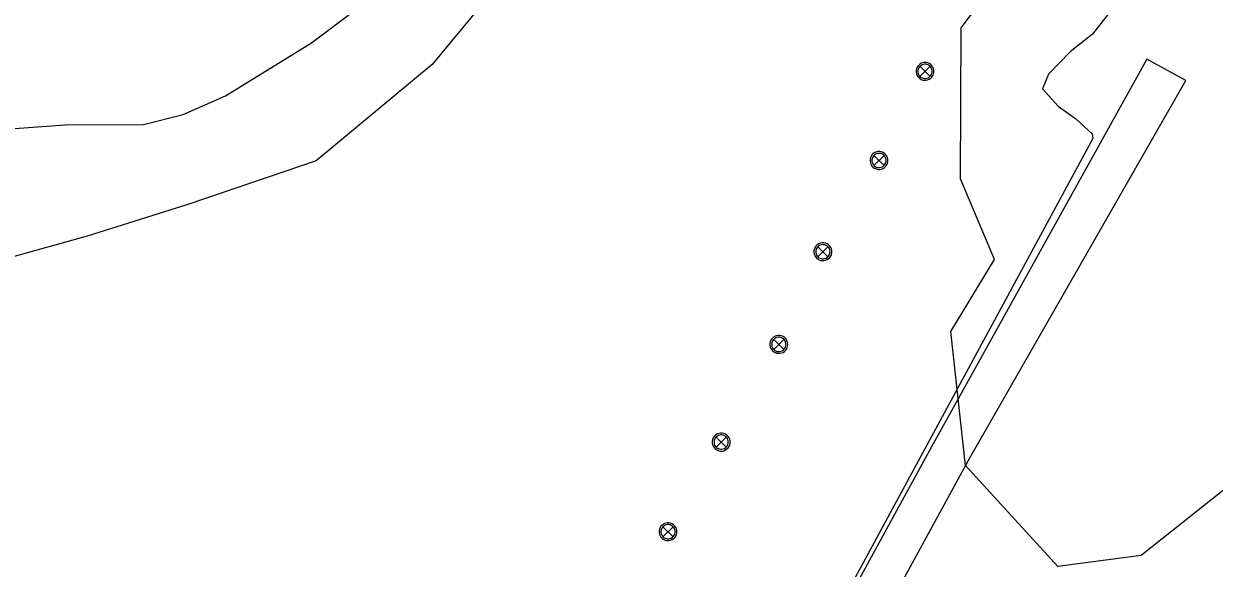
# Model space of a CAD drawing. Extents: x 2161152 to 2175754, y 602179 to 617749.
# Drawn here: x 2165255 to 2165388.5, y 606890.2 to 606951.3 of the extents above; entities that cross this region are included whole.
import ezdxf

# ---------------------------------------------------------------- set-up
doc = ezdxf.new("R2010")
doc.units = 0
for name, color, linetype in [('RD_EX_BldgApp_Deck', 7, 'Continuous'), ('RD_EX_BldgApp_Post', 7, 'Continuous'), ('RD_EX_H2O', 7, 'Continuous'), ('RD_EX_VEG', 7, 'Continuous')]:
    doc.layers.add(name, color=color, linetype=linetype)

msp = doc.modelspace()

# ---------------------------------------------------------------- linework, layer by layer
at = {"layer": 'RD_EX_BldgApp_Deck'}
for points in [[(2165385.29, 606944.87), (2165380.92, 606947.28), (2165356.78, 606903.79), (2165327.92, 606851), (2165292.74, 606787.87)], [(2165160.35, 606655.42), (2165205.77, 606700.48), (2165217.23, 606688.67), (2165218.07, 606689.47), (2165223.41, 606694.61), (2165217.64, 606700.73), (2165253.73, 606735.92), (2165284.96, 606763.01), (2165300.29, 606790.6), (2165304.86, 606788.3), (2165309.06, 606795.84), (2165304.13, 606798.45), (2165350.11, 606882.54), (2165354.18, 606889.97), (2165360.87, 606902.22), (2165385.29, 606944.87)]]:
    msp.add_lwpolyline(points, dxfattribs=at)
at = {"layer": 'RD_EX_BldgApp_Post'}
for p, q in [((2165356.61, 606945.34), (2165355.48, 606946.48)), ((2165355.48, 606945.34), (2165356.61, 606946.48)), ((2165351.45, 606935.35), (2165350.32, 606936.48)), ((2165350.32, 606935.35), (2165351.45, 606936.48)), ((2165345.17, 606925.11), (2165344.03, 606926.24)), ((2165344.03, 606925.11), (2165345.17, 606926.24)), ((2165340.22, 606914.71), (2165339.09, 606915.85)), ((2165339.09, 606914.71), (2165340.22, 606915.85)), ((2165333.77, 606903.76), (2165332.63, 606904.89)), ((2165332.63, 606903.76), (2165333.77, 606904.89)), ((2165327.8, 606893.7), (2165326.67, 606894.83)), ((2165326.67, 606893.7), (2165327.8, 606894.83))]:
    msp.add_line(p, q, dxfattribs=at)
for points in [[(2165357.05, 606945.91), (2165357.03, 606946.06), (2165356.99, 606946.23), (2165356.92, 606946.39), (2165356.82, 606946.55), (2165356.68, 606946.68), (2165356.52, 606946.79), (2165356.33, 606946.87), (2165356.15, 606946.91), (2165355.96, 606946.91), (2165355.79, 606946.88), (2165355.63, 606946.82), (2165355.5, 606946.75), (2165355.37, 606946.66), (2165355.26, 606946.53), (2165355.16, 606946.38), (2165355.08, 606946.2), (2165355.05, 606946.01), (2165355.05, 606945.81), (2165355.08, 606945.62), (2165355.16, 606945.44), (2165355.26, 606945.29), (2165355.37, 606945.17), (2165355.5, 606945.07), (2165355.63, 606945), (2165355.79, 606944.94), (2165355.96, 606944.91), (2165356.15, 606944.91), (2165356.33, 606944.95), (2165356.52, 606945.03), (2165356.68, 606945.14), (2165356.82, 606945.27), (2165356.92, 606945.43), (2165356.99, 606945.59), (2165357.03, 606945.76), (2165357.05, 606945.91)], [(2165356.85, 606945.91), (2165356.84, 606946.03), (2165356.8, 606946.16), (2165356.75, 606946.3), (2165356.66, 606946.42), (2165356.55, 606946.53), (2165356.42, 606946.62), (2165356.28, 606946.68), (2165356.12, 606946.71), (2165355.98, 606946.71), (2165355.84, 606946.69), (2165355.72, 606946.64), (2165355.61, 606946.58), (2165355.51, 606946.51), (2165355.41, 606946.41), (2165355.33, 606946.28), (2165355.28, 606946.14), (2165355.25, 606945.99), (2165355.25, 606945.83), (2165355.28, 606945.68), (2165355.33, 606945.54), (2165355.41, 606945.41), (2165355.51, 606945.31), (2165355.61, 606945.24), (2165355.72, 606945.18), (2165355.84, 606945.14), (2165355.98, 606945.11), (2165356.12, 606945.11), (2165356.28, 606945.14), (2165356.42, 606945.2), (2165356.55, 606945.29), (2165356.66, 606945.4), (2165356.75, 606945.53), (2165356.8, 606945.66), (2165356.84, 606945.79), (2165356.85, 606945.91)], [(2165351.89, 606935.91), (2165351.88, 606936.07), (2165351.84, 606936.23), (2165351.77, 606936.4), (2165351.66, 606936.55), (2165351.52, 606936.69), (2165351.36, 606936.8), (2165351.18, 606936.87), (2165350.99, 606936.91), (2165350.8, 606936.91), (2165350.63, 606936.88), (2165350.48, 606936.83), (2165350.34, 606936.76), (2165350.21, 606936.66), (2165350.1, 606936.53), (2165350, 606936.38), (2165349.93, 606936.21), (2165349.89, 606936.01), (2165349.89, 606935.82), (2165349.93, 606935.62), (2165350, 606935.45), (2165350.1, 606935.29), (2165350.21, 606935.17), (2165350.34, 606935.07), (2165350.48, 606935), (2165350.63, 606934.95), (2165350.8, 606934.92), (2165350.99, 606934.92), (2165351.18, 606934.95), (2165351.36, 606935.03), (2165351.52, 606935.14), (2165351.66, 606935.28), (2165351.77, 606935.43), (2165351.84, 606935.6), (2165351.88, 606935.76), (2165351.89, 606935.91)], [(2165351.69, 606935.91), (2165351.68, 606936.04), (2165351.65, 606936.17), (2165351.59, 606936.3), (2165351.5, 606936.42), (2165351.39, 606936.53), (2165351.26, 606936.62), (2165351.12, 606936.68), (2165350.97, 606936.71), (2165350.82, 606936.71), (2165350.68, 606936.69), (2165350.56, 606936.65), (2165350.45, 606936.59), (2165350.35, 606936.51), (2165350.26, 606936.41), (2165350.18, 606936.29), (2165350.12, 606936.15), (2165350.09, 606935.99), (2165350.09, 606935.84), (2165350.12, 606935.68), (2165350.18, 606935.54), (2165350.26, 606935.42), (2165350.35, 606935.32), (2165350.45, 606935.24), (2165350.56, 606935.18), (2165350.68, 606935.14), (2165350.82, 606935.12), (2165350.97, 606935.12), (2165351.12, 606935.15), (2165351.26, 606935.21), (2165351.39, 606935.3), (2165351.5, 606935.41), (2165351.59, 606935.53), (2165351.65, 606935.66), (2165351.68, 606935.79), (2165351.69, 606935.91)], [(2165345.6, 606925.68), (2165345.59, 606925.83), (2165345.55, 606925.99), (2165345.48, 606926.16), (2165345.37, 606926.31), (2165345.24, 606926.45), (2165345.07, 606926.56), (2165344.89, 606926.64), (2165344.7, 606926.67), (2165344.52, 606926.67), (2165344.34, 606926.64), (2165344.19, 606926.59), (2165344.05, 606926.52), (2165343.93, 606926.42), (2165343.81, 606926.3), (2165343.71, 606926.14), (2165343.64, 606925.97), (2165343.6, 606925.77), (2165343.6, 606925.58), (2165343.64, 606925.38), (2165343.71, 606925.21), (2165343.81, 606925.06), (2165343.93, 606924.93), (2165344.05, 606924.83), (2165344.19, 606924.76), (2165344.34, 606924.71), (2165344.52, 606924.68), (2165344.7, 606924.68), (2165344.89, 606924.72), (2165345.07, 606924.79), (2165345.24, 606924.9), (2165345.37, 606925.04), (2165345.48, 606925.19), (2165345.55, 606925.36), (2165345.59, 606925.52), (2165345.6, 606925.68)], [(2165345.4, 606925.68), (2165345.39, 606925.8), (2165345.36, 606925.93), (2165345.3, 606926.06), (2165345.22, 606926.19), (2165345.11, 606926.3), (2165344.98, 606926.38), (2165344.83, 606926.44), (2165344.68, 606926.47), (2165344.53, 606926.48), (2165344.39, 606926.45), (2165344.27, 606926.41), (2165344.16, 606926.35), (2165344.06, 606926.27), (2165343.97, 606926.17), (2165343.89, 606926.05), (2165343.83, 606925.91), (2165343.8, 606925.76), (2165343.8, 606925.6), (2165343.83, 606925.44), (2165343.89, 606925.3), (2165343.97, 606925.18), (2165344.06, 606925.08), (2165344.16, 606925), (2165344.27, 606924.94), (2165344.39, 606924.9), (2165344.53, 606924.88), (2165344.68, 606924.88), (2165344.83, 606924.91), (2165344.98, 606924.97), (2165345.11, 606925.06), (2165345.22, 606925.17), (2165345.3, 606925.29), (2165345.36, 606925.42), (2165345.39, 606925.55), (2165345.4, 606925.68)], [(2165340.66, 606915.28), (2165340.65, 606915.43), (2165340.61, 606915.6), (2165340.54, 606915.76), (2165340.43, 606915.91), (2165340.29, 606916.05), (2165340.13, 606916.16), (2165339.95, 606916.24), (2165339.76, 606916.28), (2165339.57, 606916.28), (2165339.4, 606916.25), (2165339.25, 606916.19), (2165339.11, 606916.12), (2165338.99, 606916.02), (2165338.87, 606915.9), (2165338.77, 606915.75), (2165338.7, 606915.57), (2165338.66, 606915.38), (2165338.66, 606915.18), (2165338.7, 606914.99), (2165338.77, 606914.81), (2165338.87, 606914.66), (2165338.99, 606914.53), (2165339.11, 606914.44), (2165339.25, 606914.36), (2165339.4, 606914.31), (2165339.57, 606914.28), (2165339.76, 606914.28), (2165339.95, 606914.32), (2165340.13, 606914.39), (2165340.29, 606914.5), (2165340.43, 606914.64), (2165340.54, 606914.8), (2165340.61, 606914.96), (2165340.65, 606915.12), (2165340.66, 606915.28)], [(2165340.46, 606915.28), (2165340.45, 606915.4), (2165340.42, 606915.53), (2165340.36, 606915.66), (2165340.28, 606915.79), (2165340.17, 606915.9), (2165340.04, 606915.99), (2165339.89, 606916.05), (2165339.74, 606916.08), (2165339.59, 606916.08), (2165339.45, 606916.05), (2165339.33, 606916.01), (2165339.22, 606915.95), (2165339.12, 606915.87), (2165339.03, 606915.77), (2165338.95, 606915.65), (2165338.89, 606915.51), (2165338.86, 606915.36), (2165338.86, 606915.2), (2165338.89, 606915.05), (2165338.95, 606914.9), (2165339.03, 606914.78), (2165339.12, 606914.68), (2165339.22, 606914.6), (2165339.33, 606914.55), (2165339.45, 606914.5), (2165339.59, 606914.48), (2165339.74, 606914.48), (2165339.89, 606914.51), (2165340.04, 606914.57), (2165340.17, 606914.66), (2165340.28, 606914.77), (2165340.36, 606914.89), (2165340.42, 606915.02), (2165340.45, 606915.15), (2165340.46, 606915.28)], [(2165334.2, 606904.32), (2165334.19, 606904.48), (2165334.15, 606904.64), (2165334.08, 606904.8), (2165333.98, 606904.96), (2165333.84, 606905.1), (2165333.67, 606905.21), (2165333.49, 606905.28), (2165333.3, 606905.32), (2165333.12, 606905.32), (2165332.94, 606905.29), (2165332.79, 606905.24), (2165332.66, 606905.16), (2165332.53, 606905.07), (2165332.41, 606904.94), (2165332.31, 606904.79), (2165332.24, 606904.61), (2165332.2, 606904.42), (2165332.2, 606904.22), (2165332.24, 606904.03), (2165332.31, 606903.85), (2165332.41, 606903.7), (2165332.53, 606903.58), (2165332.66, 606903.48), (2165332.79, 606903.41), (2165332.94, 606903.35), (2165333.12, 606903.32), (2165333.3, 606903.32), (2165333.49, 606903.36), (2165333.67, 606903.44), (2165333.84, 606903.55), (2165333.98, 606903.69), (2165334.08, 606903.84), (2165334.15, 606904.01), (2165334.19, 606904.17), (2165334.2, 606904.32)], [(2165334, 606904.32), (2165333.99, 606904.45), (2165333.96, 606904.58), (2165333.9, 606904.71), (2165333.82, 606904.83), (2165333.71, 606904.94), (2165333.58, 606905.03), (2165333.43, 606905.09), (2165333.28, 606905.12), (2165333.13, 606905.12), (2165333, 606905.1), (2165332.87, 606905.05), (2165332.77, 606905), (2165332.66, 606904.92), (2165332.57, 606904.82), (2165332.49, 606904.7), (2165332.43, 606904.56), (2165332.4, 606904.4), (2165332.4, 606904.24), (2165332.43, 606904.09), (2165332.49, 606903.95), (2165332.57, 606903.83), (2165332.66, 606903.73), (2165332.77, 606903.65), (2165332.87, 606903.59), (2165333, 606903.55), (2165333.13, 606903.52), (2165333.28, 606903.52), (2165333.43, 606903.55), (2165333.58, 606903.61), (2165333.71, 606903.7), (2165333.82, 606903.81), (2165333.9, 606903.94), (2165333.96, 606904.07), (2165333.99, 606904.2), (2165334, 606904.32)], [(2165328.24, 606894.27), (2165328.23, 606894.42), (2165328.19, 606894.58), (2165328.12, 606894.75), (2165328.01, 606894.9), (2165327.87, 606895.04), (2165327.71, 606895.15), (2165327.53, 606895.22), (2165327.34, 606895.26), (2165327.15, 606895.26), (2165326.98, 606895.23), (2165326.83, 606895.18), (2165326.69, 606895.11), (2165326.57, 606895.01), (2165326.45, 606894.89), (2165326.35, 606894.73), (2165326.28, 606894.56), (2165326.24, 606894.36), (2165326.24, 606894.17), (2165326.28, 606893.97), (2165326.35, 606893.8), (2165326.45, 606893.65), (2165326.57, 606893.52), (2165326.69, 606893.42), (2165326.83, 606893.35), (2165326.98, 606893.3), (2165327.15, 606893.27), (2165327.34, 606893.27), (2165327.53, 606893.31), (2165327.71, 606893.38), (2165327.87, 606893.49), (2165328.01, 606893.63), (2165328.12, 606893.78), (2165328.19, 606893.95), (2165328.23, 606894.11), (2165328.24, 606894.27)], [(2165328.04, 606894.27), (2165328.03, 606894.39), (2165328, 606894.52), (2165327.94, 606894.65), (2165327.86, 606894.77), (2165327.75, 606894.88), (2165327.61, 606894.97), (2165327.47, 606895.03), (2165327.32, 606895.06), (2165327.17, 606895.06), (2165327.03, 606895.04), (2165326.91, 606895), (2165326.8, 606894.94), (2165326.7, 606894.86), (2165326.61, 606894.76), (2165326.53, 606894.64), (2165326.47, 606894.5), (2165326.44, 606894.34), (2165326.44, 606894.19), (2165326.47, 606894.03), (2165326.53, 606893.89), (2165326.61, 606893.77), (2165326.7, 606893.67), (2165326.8, 606893.59), (2165326.91, 606893.53), (2165327.03, 606893.49), (2165327.17, 606893.47), (2165327.32, 606893.47), (2165327.47, 606893.5), (2165327.61, 606893.56), (2165327.75, 606893.65), (2165327.86, 606893.76), (2165327.94, 606893.88), (2165328, 606894.01), (2165328.03, 606894.14), (2165328.04, 606894.27)]]:
    msp.add_lwpolyline(points, dxfattribs=at)
at = {"layer": 'RD_EX_H2O'}
for points in [[(2165379.87, 606956.58), (2165374.83, 606950.07), (2165372.31, 606948.11), (2165369.87, 606945.61), (2165369.22, 606943.94), (2165370.96, 606942), (2165372.95, 606940.59), (2165374.79, 606938.9), (2165374.85, 606938.39), (2165340.34, 606874.53), (2165309.3, 606818.2), (2165284.57, 606773.77), (2165274.73, 606755.19), (2165270.69, 606749.92), (2165265.22, 606745.12), (2165259.79, 606740.35), (2165254.5, 606734.69), (2165248.15, 606727.36), (2165240.95, 606719.81), (2165235.39, 606714.32), (2165229.21, 606708.64), (2165218.95, 606698.78), (2165208.32, 606686.94), (2165200.45, 606678.6)], [(2165250.89, 606939.27), (2165259.67, 606939.91), (2165268.47, 606939.96), (2165272.92, 606941.09), (2165277.63, 606943.15), (2165287.27, 606949.1), (2165295.39, 606955.24)]]:
    msp.add_lwpolyline(points, dxfattribs=at)
at = {"layer": 'RD_EX_VEG'}
for points in [[(2165391.66, 606900.66), (2165380.25, 606891.59), (2165370.91, 606890.37), (2165360.58, 606901.69), (2165358.93, 606916.74), (2165363.82, 606924.79), (2165360.02, 606933.86), (2165360.09, 606950.8), (2165368.81, 606962.34), (2165375.12, 606977.51), (2165385.49, 606999.68)], [(2165311.47, 606959.57), (2165300.8, 606946.69), (2165287.8, 606935.87), (2165273.43, 606930.97), (2165262.16, 606927.42), (2165247.36, 606923.32), (2165232.63, 606915.86), (2165212.82, 606899.72), (2165189.44, 606880.92), (2165168.96, 606865.51), (2165151.56, 606852.62), (2165132.64, 606837.14), (2165111.74, 606815.96), (2165092.99, 606799.14), (2165072.5, 606781.78), (2165053.79, 606767.39), (2165038.55, 606757.21), (2165028.14, 606750.26), (2165008.09, 606732.09), (2164988, 606713.31), (2164979.7, 606704.38), (2164957.99, 606680.52)]]:
    msp.add_lwpolyline(points, dxfattribs=at)

doc.saveas('drawing.dxf')
